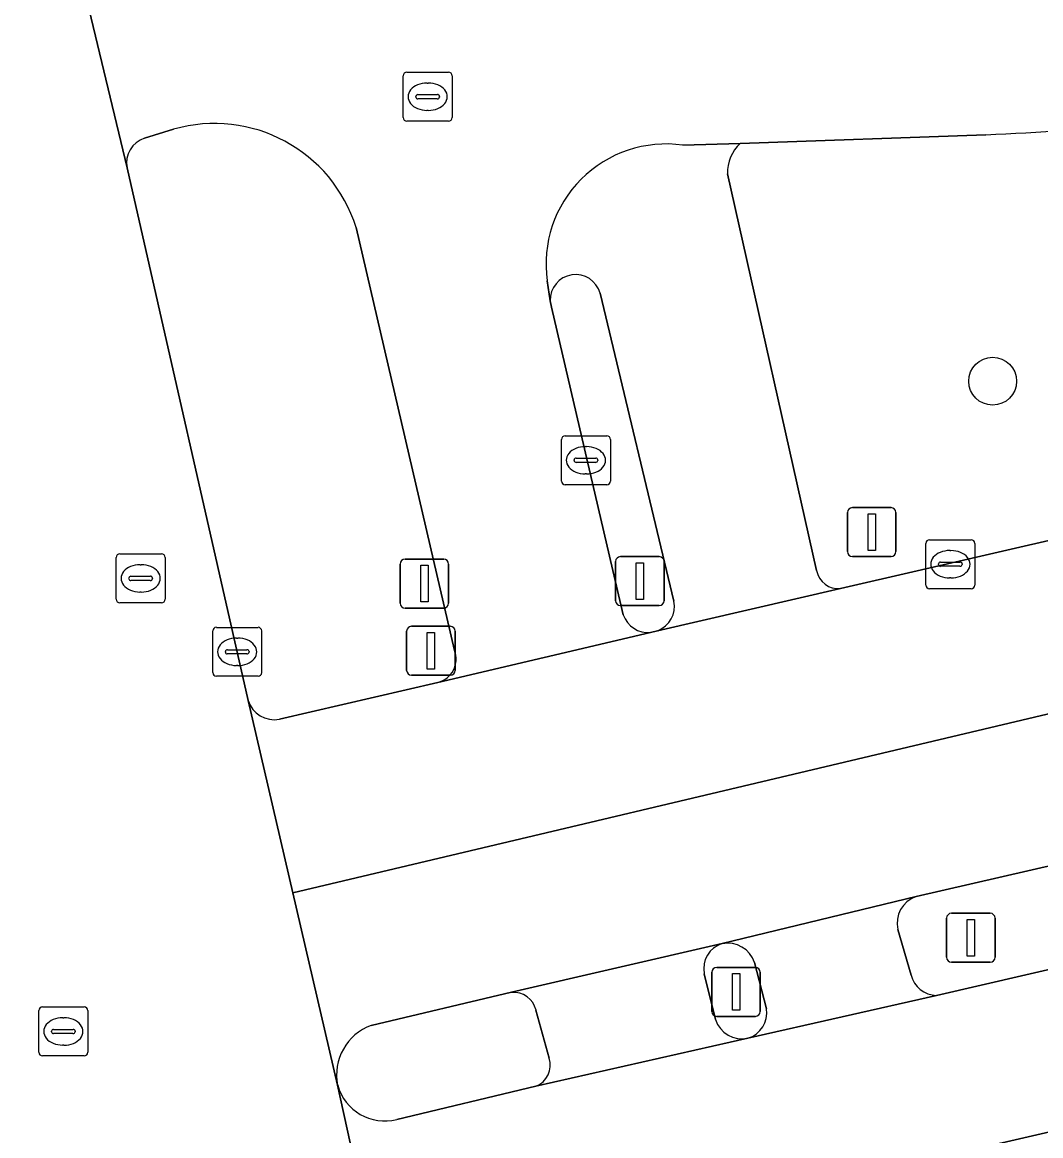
# Model space of a CAD drawing. Extents: x 156412 to 157779, y 382335 to 383768.
# Drawn here: x 156993.3 to 157014.11, y 382988.53 to 383011.3 of the extents above; entities that cross this region are included whole.
import ezdxf

# ---------------------------------------------------------------- set-up
doc = ezdxf.new("R2010")
doc.units = 0
for name, color, linetype in [('IMGEO_Berm_groen', 7, 'Continuous'), ('IMGEO_Boom', 7, 'Continuous'), ('IMGEO_Drukknoppaal', 7, 'Continuous'), ('IMGEO_Fietspad_gesloten', 7, 'Continuous'), ('IMGEO_Kolk', 7, 'Continuous'), ('IMGEO_Lichtmast', 7, 'Continuous'), ('IMGEO_OVBaan_gesloten', 7, 'Continuous'), ('IMGEO_Rijbaan_regionaal_gesloten', 7, 'Continuous'), ('IMGEO_Rioolput', 7, 'Continuous'), ('IMGEO_Verkeersbordpaal', 7, 'Continuous'), ('IMGEO_Verkeerseiland_gesloten', 7, 'Continuous'), ('IMGEO_Verkeersregelinstallatiepaal', 7, 'Continuous'), ('IMGEO_Voetpad_open', 7, 'Continuous')]:
    doc.layers.add(name, color=color, linetype=linetype)

msp = doc.modelspace()

# ---------------------------------------------------------------- linework, layer by layer
at = {"layer": 'IMGEO_Berm_groen'}
for points in [[(157126.773, 383019.975), (157107.253, 383015.436), (157011.566, 382993.422)], [(157011.984, 382991.402), (157114.126, 383015.047)], [(157010.025, 382999.721), (157021.079, 383002.266), (157019.53, 383009.614)], [(157012.991, 383008.996), (157007.971, 383008.819)], [(157007.713, 383008.197), (157009.534, 383000.091)], [(157011.192, 382992.75), (157011.464, 382991.819)], [(157023.233, 382990.672), (157012.644, 382988.232)]]:
    msp.add_lwpolyline(points, dxfattribs=at)
for centre, radius, start, end in [((157009.95, 383076.08), 67.153, 272.59585, 278.20211), ((157008.553, 383008.213), 0.84, 133.8568, 181.0867), ((157009.977, 383000.167), 0.449, 189.802, 276.1972), ((157011.752, 382992.879), 0.574, 108.8696, 192.9344), ((157011.995, 382991.948), 0.546, 193.6718, 268.8744)]:
    msp.add_arc(centre, radius, start, end, dxfattribs=at)
at = {"layer": 'IMGEO_Boom'}
msp.add_circle((157013.132, 383003.958), 0.489, dxfattribs=at)
at = {"layer": 'IMGEO_Drukknoppaal'}
for p, q in [((157001.024, 382999.421), (157001.024, 383000.221)), ((157001.024, 383000.221), (157001.024, 382999.421)), ((157001.124, 383000.321), (157001.914, 383000.321)), ((157001.914, 383000.321), (157001.124, 383000.321)), ((157002.014, 383000.221), (157002.014, 382999.421)), ((157002.014, 382999.421), (157002.014, 383000.221)), ((157001.914, 382999.321), (157001.124, 382999.321)), ((157001.124, 382999.321), (157001.914, 382999.321))]:
    msp.add_line(p, q, dxfattribs=at)
msp.add_lwpolyline([(157001.444, 383000.196), (157001.594, 383000.196), (157001.594, 382999.446), (157001.444, 382999.446), (157001.444, 383000.196)], dxfattribs=at)
for centre, start, end in [((157001.124, 383000.221), 90, 180), ((157001.124, 383000.221), 90, 180), ((157001.914, 383000.221), 0, 90), ((157001.914, 383000.221), 360, 90), ((157001.124, 382999.421), 180, 270), ((157001.124, 382999.421), 180, 270), ((157001.914, 382999.421), 270, 0), ((157001.914, 382999.421), 270, 0)]:
    msp.add_arc(centre, 0.1, start, end, dxfattribs=at)
at = {"layer": 'IMGEO_Fietspad_gesloten'}
for points in [[(156994.361, 383012.834), (156995.443, 383008.317)], [(156995.799, 383008.928), (156996.393, 383009.109)], [(157006.801, 383008.784), (157007.971, 383008.819), (157012.991, 383008.996)], [(157000.124, 383007.098), (157002.132, 382998.456)], [(157005.584, 382999.185), (157004.114, 383005.471), (157004.092, 383005.601), (157004.028, 383006.011)], [(157001.796, 382997.802), (157006.14, 382998.823)], [(157007.607, 382992.461), (157003.301, 382991.466)], [(157007.467, 382990.91), (157007.238, 382991.846)], [(157003.8, 382991.102), (157004.07, 382990.12)], [(157003.794, 382989.545), (157008.132, 382990.527)]]:
    msp.add_lwpolyline(points, dxfattribs=at)
for centre, radius, start, end in [((157009.95, 383076.08), 67.153, 272.59585, 278.20211), ((156997.23, 383006.195), 3.032, 17.3264, 106.0245), ((156995.968, 383008.42), 0.535, 108.446, 191.0994), ((157006.461, 383006.351), 2.457, 82.0519, 187.9481), ((157006.092, 382999.357), 0.537, 198.747, 275.1183), ((157001.679, 382998.275), 0.488, 283.8791, 21.7362), ((157007.752, 382991.956), 0.525, 105.973, 192.0995), ((157003.338, 382990.992), 0.475, 13.3341, 94.4475), ((157008.012, 382991.088), 0.574, 198.0923, 282.0289), ((157003.626, 382989.979), 0.466, 291.1297, 17.5882)]:
    msp.add_arc(centre, radius, start, end, dxfattribs=at)
at = {"layer": 'IMGEO_Kolk'}
for p, q in [((157004.32, 383001.916), (157004.32, 383002.768)), ((157004.395, 383002.842), (157005.247, 383002.842)), ((157005.321, 383002.768), (157005.321, 383001.916)), ((157004.808, 383002.622), (157004.833, 383002.622)), ((157004.579, 383002.336), (157004.579, 383002.348)), ((157005.017, 383002.299), (157004.619, 383002.299)), ((157004.622, 383002.385), (157005.02, 383002.385)), ((157005.063, 383002.348), (157005.063, 383002.336)), ((157004.831, 383002.062), (157004.806, 383002.062)), ((157005.247, 383001.842), (157004.395, 383001.842)), ((157011.842, 383000.717), (157012.694, 383000.717)), ((157011.767, 382999.791), (157011.767, 383000.643)), ((157012.255, 383000.497), (157012.28, 383000.497)), ((157012.768, 383000.643), (157012.768, 382999.791)), ((157012.026, 383000.211), (157012.026, 383000.223)), ((157012.069, 383000.26), (157012.467, 383000.26)), ((157012.51, 383000.223), (157012.51, 383000.211)), ((157012.464, 383000.174), (157012.066, 383000.174)), ((157012.278, 382999.937), (157012.253, 382999.937)), ((157012.694, 382999.717), (157011.842, 382999.717)), ((156997.193, 382998.001), (156997.193, 382998.853)), ((156997.268, 382998.927), (156998.12, 382998.927)), ((156998.194, 382998.853), (156998.194, 382998.001)), ((156997.681, 382998.707), (156997.706, 382998.707)), ((156997.452, 382998.421), (156997.452, 382998.433)), ((156997.495, 382998.47), (156997.893, 382998.47)), ((156997.936, 382998.433), (156997.936, 382998.421)), ((156997.89, 382998.384), (156997.492, 382998.384)), ((156997.704, 382998.147), (156997.679, 382998.147)), ((156998.12, 382997.927), (156997.268, 382997.927))]:
    msp.add_line(p, q, dxfattribs=at)
for points in [[(157004.32, 383001.916), (157004.32, 383002.768)], [(157004.395, 383002.842), (157005.247, 383002.842)], [(157005.321, 383002.768), (157005.321, 383001.916)], [(157005.247, 383001.842), (157004.395, 383001.842)], [(157011.842, 383000.717), (157012.694, 383000.717)], [(157011.767, 382999.791), (157011.767, 383000.643)], [(157012.768, 383000.643), (157012.768, 382999.791)], [(157012.694, 382999.717), (157011.842, 382999.717)], [(156997.193, 382998.001), (156997.193, 382998.853)], [(156997.268, 382998.927), (156998.12, 382998.927)], [(156998.194, 382998.853), (156998.194, 382998.001)], [(156998.12, 382997.927), (156997.268, 382997.927)]]:
    msp.add_lwpolyline(points, dxfattribs=at)
for centre, radius, start, end in [((157004.397, 383002.766), 0.0765, 91.552, 178.448), ((157004.397, 383002.766), 0.0765, 91.552, 178.448), ((157005.245, 383002.766), 0.0765, 1.552, 88.448), ((157005.245, 383002.766), 0.0765, 1.552, 88.448), ((157004.619, 383002.345), 0.0403, 85.8775, 175.7526), ((157004.616, 383002.335), 0.0366, 178.938, 274.7102), ((157005.02, 383002.342), 0.043, 264.8664, 352.4533), ((157005.024, 383002.347), 0.0386, 1.7309, 96.639), ((157004.397, 383001.918), 0.0765, 181.552, 268.448), ((157004.397, 383001.918), 0.0765, 181.552, 268.448), ((157005.245, 383001.918), 0.0765, 271.552, 358.448), ((157005.245, 383001.918), 0.0765, 271.552, 358.448), ((157011.844, 383000.641), 0.0765, 91.552, 178.448), ((157011.844, 383000.641), 0.0765, 91.552, 178.448), ((157012.692, 383000.641), 0.0765, 1.552, 88.448), ((157012.692, 383000.641), 0.0765, 1.552, 88.448), ((157012.066, 383000.22), 0.0403, 85.8775, 175.7526), ((157012.471, 383000.222), 0.0386, 1.7309, 96.639), ((157012.063, 383000.21), 0.0366, 178.938, 274.7102), ((157012.467, 383000.217), 0.043, 264.8664, 352.4533), ((157011.844, 382999.793), 0.0765, 181.552, 268.448), ((157011.844, 382999.793), 0.0765, 181.552, 268.448), ((157012.692, 382999.793), 0.0765, 271.552, 358.448), ((157012.692, 382999.793), 0.0765, 271.552, 358.448), ((156997.27, 382998.851), 0.0765, 91.552, 178.448), ((156997.27, 382998.851), 0.0765, 91.552, 178.448), ((156998.118, 382998.851), 0.0765, 1.552, 88.448), ((156998.118, 382998.851), 0.0765, 1.552, 88.448), ((156997.492, 382998.43), 0.0403, 85.8775, 175.7526), ((156997.489, 382998.42), 0.0366, 178.938, 274.7102), ((156997.893, 382998.427), 0.043, 264.8664, 352.4533), ((156997.897, 382998.432), 0.0386, 1.7309, 96.639), ((156997.27, 382998.003), 0.0765, 181.552, 268.448), ((156997.27, 382998.003), 0.0765, 181.552, 268.448), ((156998.118, 382998.003), 0.0765, 271.552, 358.448), ((156998.118, 382998.003), 0.0765, 271.552, 358.448)]:
    msp.add_arc(centre, radius, start, end, dxfattribs=at)
for centre, major_axis, ratio, start_param, end_param in [((157004.807, 383002.342), (-0.387, 0.002), 0.722429, 4.712389, 7.853982), ((157004.832, 383002.342), (-0.39, 0.002), 0.717154, 1.570796, 4.712389), ((157012.254, 383000.217), (-0.387, 0.002), 0.722429, 4.712389, 7.853982), ((157012.279, 383000.217), (-0.39, 0.002), 0.717154, 1.570796, 4.712389), ((156997.68, 382998.427), (-0.387, 0.002), 0.722429, 4.712389, 7.853982), ((156997.705, 382998.427), (-0.39, 0.002), 0.717154, 1.570796, 4.712389)]:
    msp.add_ellipse(centre, major_axis=major_axis, ratio=ratio, start_param=start_param, end_param=end_param, dxfattribs=at)
at = {"layer": 'IMGEO_Lichtmast'}
for p, q in [((157012.191, 382992.182), (157012.191, 382992.982)), ((157012.191, 382992.982), (157012.191, 382992.182)), ((157012.291, 382993.082), (157013.081, 382993.082)), ((157013.081, 382993.082), (157012.291, 382993.082)), ((157013.181, 382992.982), (157013.181, 382992.182)), ((157013.181, 382992.182), (157013.181, 382992.982)), ((157013.081, 382992.082), (157012.291, 382992.082)), ((157012.291, 382992.082), (157013.081, 382992.082))]:
    msp.add_line(p, q, dxfattribs=at)
msp.add_lwpolyline([(157012.611, 382992.957), (157012.761, 382992.957), (157012.761, 382992.207), (157012.611, 382992.207), (157012.611, 382992.957)], dxfattribs=at)
for centre, start, end in [((157012.291, 382992.982), 90, 180), ((157012.291, 382992.982), 90, 180), ((157013.081, 382992.982), 0, 90), ((157013.081, 382992.982), 360, 90), ((157012.291, 382992.182), 180, 270), ((157012.291, 382992.182), 180, 270), ((157013.081, 382992.182), 270, 0), ((157013.081, 382992.182), 270, 0)]:
    msp.add_arc(centre, 0.1, start, end, dxfattribs=at)
at = {"layer": 'IMGEO_OVBaan_gesloten'}
for points in [[(156997.919, 382997.431), (156995.443, 383008.317), (156994.361, 383012.834), (156994.33, 383012.964), (156993.879, 383014.938), (156993.232, 383017.808), (156986.301, 383016.299)], [(157004.036, 382970.887), (157003.027, 382975.297), (157000.796, 382984.981), (157000, 382988.391), (156999.747, 382989.567), (156998.833, 382993.499), (156997.919, 382997.431)]]:
    msp.add_lwpolyline(points, dxfattribs=at)
at = {"layer": 'IMGEO_Rijbaan_regionaal_gesloten'}
for points in [[(157141.179, 383026.512), (157140.296, 383029.792), (157138.951, 383029.477), (157135.435, 383028.656), (157123.21, 383025.803), (157120.078, 383025.139), (157086.233, 383017.27), (157021.079, 383002.266), (157010.025, 382999.721), (157006.286, 382998.858), (157006.14, 382998.823), (157001.796, 382997.802), (156998.557, 382997.047)], [(156997.919, 382997.431), (156998.833, 382993.499), (157040.159, 383003.288), (157114.05, 383020.299), (157141.179, 383026.512)], [(157138.154, 383023.651), (157141.527, 383025.221), (157141.179, 383026.512), (157114.05, 383020.299), (157040.159, 383003.288), (156998.833, 382993.499), (156999.747, 382989.567)], [(157087.113, 383005.388), (157136.075, 383016.764), (157143.094, 383018.395), (157142.331, 383021.576), (157114.126, 383015.047), (157011.984, 382991.402), (157008.132, 382990.527), (157003.794, 382989.545), (157000.955, 382988.868)], [(157000.433, 382990.789), (157003.301, 382991.466), (157007.607, 382992.461), (157011.566, 382993.422), (157107.253, 383015.436)], [(157001.216, 382985.597), (157004.487, 382986.37), (157008.881, 382987.386), (157012.644, 382988.232), (157023.233, 382990.672), (157087.113, 383005.388)], [(156999.747, 382989.567), (157000, 382988.391), (157000.796, 382984.981)]]:
    msp.add_lwpolyline(points, dxfattribs=at)
for centre, radius, start, end in [((156998.454, 382997.599), 0.561, 197.3886, 280.5255), ((157000.803, 382989.778), 1.077, 110.0847, 191.2977), ((157000.708, 382989.834), 0.997, 195.5168, 284.3722)]:
    msp.add_arc(centre, radius, start, end, dxfattribs=at)
at = {"layer": 'IMGEO_Rioolput'}
for p, q in [((157001.161, 383010.274), (157002.013, 383010.274)), ((157001.086, 383009.348), (157001.086, 383010.2)), ((157001.574, 383010.054), (157001.599, 383010.054)), ((157002.087, 383010.2), (157002.087, 383009.348)), ((157001.345, 383009.768), (157001.345, 383009.78)), ((157001.388, 383009.817), (157001.786, 383009.817)), ((157001.829, 383009.78), (157001.829, 383009.768)), ((157001.783, 383009.731), (157001.385, 383009.731)), ((157001.597, 383009.494), (157001.572, 383009.494)), ((157002.013, 383009.274), (157001.161, 383009.274)), ((156995.221, 382999.502), (156995.221, 383000.354)), ((156995.296, 383000.428), (156996.148, 383000.428)), ((156996.222, 383000.354), (156996.222, 382999.502)), ((156995.709, 383000.208), (156995.734, 383000.208)), ((156995.48, 382999.922), (156995.48, 382999.934)), ((156995.918, 382999.885), (156995.52, 382999.885)), ((156995.523, 382999.971), (156995.921, 382999.971)), ((156995.964, 382999.934), (156995.964, 382999.922)), ((156995.732, 382999.648), (156995.707, 382999.648)), ((156996.148, 382999.428), (156995.296, 382999.428)), ((156993.716, 382991.166), (156994.568, 382991.166)), ((156993.641, 382990.24), (156993.641, 382991.092)), ((156994.129, 382990.946), (156994.154, 382990.946)), ((156994.642, 382991.092), (156994.642, 382990.24)), ((156993.9, 382990.66), (156993.9, 382990.672)), ((156993.943, 382990.709), (156994.341, 382990.709)), ((156994.384, 382990.672), (156994.384, 382990.66)), ((156994.338, 382990.623), (156993.94, 382990.623)), ((156994.152, 382990.386), (156994.127, 382990.386)), ((156994.568, 382990.166), (156993.716, 382990.166))]:
    msp.add_line(p, q, dxfattribs=at)
for points in [[(157001.161, 383010.274), (157002.013, 383010.274)], [(157001.086, 383009.348), (157001.086, 383010.2)], [(157002.087, 383010.2), (157002.087, 383009.348)], [(157002.013, 383009.274), (157001.161, 383009.274)], [(156995.221, 382999.502), (156995.221, 383000.354)], [(156995.296, 383000.428), (156996.148, 383000.428)], [(156996.222, 383000.354), (156996.222, 382999.502)], [(156996.148, 382999.428), (156995.296, 382999.428)], [(156993.716, 382991.166), (156994.568, 382991.166)], [(156993.641, 382990.24), (156993.641, 382991.092)], [(156994.642, 382991.092), (156994.642, 382990.24)], [(156994.568, 382990.166), (156993.716, 382990.166)]]:
    msp.add_lwpolyline(points, dxfattribs=at)
for centre, radius, start, end in [((157001.163, 383010.198), 0.0765, 91.552, 178.448), ((157001.163, 383010.198), 0.0765, 91.552, 178.448), ((157002.011, 383010.198), 0.0765, 1.552, 88.448), ((157002.011, 383010.198), 0.0765, 1.552, 88.448), ((157001.385, 383009.777), 0.0403, 85.8775, 175.7526), ((157001.79, 383009.779), 0.0386, 1.7309, 96.639), ((157001.382, 383009.767), 0.0366, 178.938, 274.7102), ((157001.786, 383009.774), 0.043, 264.8664, 352.4533), ((157001.163, 383009.35), 0.0765, 181.552, 268.448), ((157001.163, 383009.35), 0.0765, 181.552, 268.448), ((157002.011, 383009.35), 0.0765, 271.552, 358.448), ((157002.011, 383009.35), 0.0765, 271.552, 358.448), ((156995.298, 383000.352), 0.0765, 91.552, 178.448), ((156995.298, 383000.352), 0.0765, 91.552, 178.448), ((156996.146, 383000.352), 0.0765, 1.552, 88.448), ((156996.146, 383000.352), 0.0765, 1.552, 88.448), ((156995.52, 382999.931), 0.0403, 85.8775, 175.7526), ((156995.517, 382999.921), 0.0366, 178.938, 274.7102), ((156995.921, 382999.928), 0.043, 264.8664, 352.4533), ((156995.925, 382999.933), 0.0386, 1.7309, 96.639), ((156995.298, 382999.504), 0.0765, 181.552, 268.448), ((156995.298, 382999.504), 0.0765, 181.552, 268.448), ((156996.146, 382999.504), 0.0765, 271.552, 358.448), ((156996.146, 382999.504), 0.0765, 271.552, 358.448), ((156993.718, 382991.09), 0.0765, 91.552, 178.448), ((156993.718, 382991.09), 0.0765, 91.552, 178.448), ((156994.566, 382991.09), 0.0765, 1.552, 88.448), ((156994.566, 382991.09), 0.0765, 1.552, 88.448), ((156993.94, 382990.669), 0.0403, 85.8775, 175.7526), ((156993.937, 382990.659), 0.0366, 178.938, 274.7102), ((156994.341, 382990.666), 0.043, 264.8664, 352.4533), ((156994.345, 382990.671), 0.0386, 1.7309, 96.639), ((156993.718, 382990.242), 0.0765, 181.552, 268.448), ((156993.718, 382990.242), 0.0765, 181.552, 268.448), ((156994.566, 382990.242), 0.0765, 271.552, 358.448), ((156994.566, 382990.242), 0.0765, 271.552, 358.448)]:
    msp.add_arc(centre, radius, start, end, dxfattribs=at)
for centre, major_axis, ratio, start_param, end_param in [((157001.573, 383009.774), (-0.387, 0.002), 0.722429, 4.712389, 7.853982), ((157001.598, 383009.774), (-0.39, 0.002), 0.717154, 1.570796, 4.712389), ((156995.708, 382999.928), (-0.387, 0.002), 0.722429, 4.712389, 7.853982), ((156995.733, 382999.928), (-0.39, 0.002), 0.717154, 1.570796, 4.712389), ((156994.128, 382990.666), (-0.387, 0.002), 0.722429, 4.712389, 7.853982), ((156994.153, 382990.666), (-0.39, 0.002), 0.717154, 1.570796, 4.712389)]:
    msp.add_ellipse(centre, major_axis=major_axis, ratio=ratio, start_param=start_param, end_param=end_param, dxfattribs=at)
at = {"layer": 'IMGEO_Verkeersbordpaal'}
for p, q in [((157010.266, 383001.374), (157011.056, 383001.374)), ((157011.056, 383001.374), (157010.266, 383001.374)), ((157010.166, 383000.474), (157010.166, 383001.274)), ((157010.166, 383001.274), (157010.166, 383000.474)), ((157011.156, 383001.274), (157011.156, 383000.474)), ((157011.156, 383000.474), (157011.156, 383001.274)), ((157011.056, 383000.374), (157010.266, 383000.374)), ((157010.266, 383000.374), (157011.056, 383000.374))]:
    msp.add_line(p, q, dxfattribs=at)
msp.add_lwpolyline([(157010.586, 383001.249), (157010.736, 383001.249), (157010.736, 383000.499), (157010.586, 383000.499), (157010.586, 383001.249)], dxfattribs=at)
for centre, start, end in [((157010.266, 383001.274), 90, 180), ((157010.266, 383001.274), 90, 180), ((157011.056, 383001.274), 0, 90), ((157011.056, 383001.274), 360, 90), ((157010.266, 383000.474), 180, 270), ((157010.266, 383000.474), 180, 270), ((157011.056, 383000.474), 270, 0), ((157011.056, 383000.474), 270, 0)]:
    msp.add_arc(centre, 0.1, start, end, dxfattribs=at)
at = {"layer": 'IMGEO_Verkeerseiland_gesloten'}
for points in [[(156996.393, 383009.109), (156995.799, 383008.928)], [(156995.443, 383008.317), (156997.919, 382997.431)], [(157002.132, 382998.456), (157000.124, 383007.098)], [(157006.618, 382999.461), (157005.109, 383005.759)], [(157004.092, 383005.601), (157004.114, 383005.471), (157005.584, 382999.185)], [(157006.14, 382998.823), (157006.286, 382998.858)], [(156998.557, 382997.047), (157001.796, 382997.802)], [(157008.51, 382991.13), (157008.265, 382992.075)], [(157007.238, 382991.846), (157007.467, 382990.91)], [(157003.301, 382991.466), (157000.433, 382990.789)], [(157004.07, 382990.12), (157003.8, 382991.102)], [(157000.955, 382988.868), (157003.794, 382989.545)]]:
    msp.add_lwpolyline(points, dxfattribs=at)
for centre, radius, start, end in [((156997.23, 383006.195), 3.032, 17.3264, 106.0245), ((156995.968, 383008.42), 0.535, 108.446, 191.0994), ((157004.61, 383005.62), 0.518, 15.5584, 182.1032), ((157006.094, 382999.357), 0.535, 291.0845, 11.2429), ((157006.092, 382999.357), 0.537, 198.747, 275.1183), ((157001.679, 382998.275), 0.488, 283.8791, 21.7362), ((156998.454, 382997.599), 0.561, 197.3886, 280.5255), ((157007.752, 382991.956), 0.525, 105.973, 192.0995), ((157007.717, 382991.894), 0.577, 18.2658, 100.9402), ((157003.338, 382990.992), 0.475, 13.3341, 94.4475), ((157007.967, 382991.05), 0.549, 287.5069, 8.3287), ((157008.012, 382991.088), 0.574, 198.0923, 282.0289), ((157000.803, 382989.778), 1.077, 110.0847, 191.2977), ((157003.626, 382989.979), 0.466, 291.1297, 17.5882), ((157000.708, 382989.834), 0.997, 195.5168, 284.3722)]:
    msp.add_arc(centre, radius, start, end, dxfattribs=at)
at = {"layer": 'IMGEO_Verkeersregelinstallatiepaal'}
for p, q in [((157005.427, 382999.472), (157005.427, 383000.272)), ((157005.427, 383000.272), (157005.427, 382999.472)), ((157005.527, 383000.372), (157006.317, 383000.372)), ((157006.317, 383000.372), (157005.527, 383000.372)), ((157006.417, 383000.272), (157006.417, 382999.472)), ((157006.417, 382999.472), (157006.417, 383000.272)), ((157006.317, 382999.372), (157005.527, 382999.372)), ((157005.527, 382999.372), (157006.317, 382999.372)), ((157001.257, 382998.948), (157002.047, 382998.948)), ((157002.047, 382998.948), (157001.257, 382998.948)), ((157001.157, 382998.048), (157001.157, 382998.848)), ((157001.157, 382998.848), (157001.157, 382998.048)), ((157002.147, 382998.848), (157002.147, 382998.048)), ((157002.147, 382998.048), (157002.147, 382998.848)), ((157002.047, 382997.948), (157001.257, 382997.948)), ((157001.257, 382997.948), (157002.047, 382997.948)), ((157007.393, 382991.075), (157007.393, 382991.875)), ((157007.393, 382991.875), (157007.393, 382991.075)), ((157007.493, 382991.975), (157008.283, 382991.975)), ((157008.283, 382991.975), (157007.493, 382991.975)), ((157008.383, 382991.875), (157008.383, 382991.075)), ((157008.383, 382991.075), (157008.383, 382991.875)), ((157008.283, 382990.975), (157007.493, 382990.975)), ((157007.493, 382990.975), (157008.283, 382990.975))]:
    msp.add_line(p, q, dxfattribs=at)
for points in [[(157005.847, 383000.247), (157005.997, 383000.247), (157005.997, 382999.497), (157005.847, 382999.497), (157005.847, 383000.247)], [(157001.577, 382998.823), (157001.727, 382998.823), (157001.727, 382998.073), (157001.577, 382998.073), (157001.577, 382998.823)], [(157007.813, 382991.85), (157007.963, 382991.85), (157007.963, 382991.1), (157007.813, 382991.1), (157007.813, 382991.85)]]:
    msp.add_lwpolyline(points, dxfattribs=at)
for centre, start, end in [((157005.527, 383000.272), 90, 180), ((157005.527, 383000.272), 90, 180), ((157006.317, 383000.272), 0, 90), ((157006.317, 383000.272), 360, 90), ((157005.527, 382999.472), 180, 270), ((157005.527, 382999.472), 180, 270), ((157006.317, 382999.472), 270, 0), ((157006.317, 382999.472), 270, 0), ((157001.257, 382998.848), 90, 180), ((157001.257, 382998.848), 90, 180), ((157002.047, 382998.848), 0, 90), ((157002.047, 382998.848), 360, 90), ((157001.257, 382998.048), 180, 270), ((157001.257, 382998.048), 180, 270), ((157002.047, 382998.048), 270, 0), ((157002.047, 382998.048), 270, 0), ((157007.493, 382991.875), 90, 180), ((157007.493, 382991.875), 90, 180), ((157008.283, 382991.875), 0, 90), ((157008.283, 382991.875), 360, 90), ((157007.493, 382991.075), 180, 270), ((157007.493, 382991.075), 180, 270), ((157008.283, 382991.075), 270, 0), ((157008.283, 382991.075), 270, 0)]:
    msp.add_arc(centre, 0.1, start, end, dxfattribs=at)
at = {"layer": 'IMGEO_Voetpad_open'}
for points in [[(157007.971, 383008.819), (157006.801, 383008.784)], [(157009.534, 383000.091), (157007.713, 383008.197)], [(157004.028, 383006.011), (157004.092, 383005.601)], [(157005.109, 383005.759), (157006.618, 382999.461)], [(157006.286, 382998.858), (157010.025, 382999.721)], [(157011.566, 382993.422), (157007.607, 382992.461)], [(157011.464, 382991.819), (157011.192, 382992.75)], [(157008.265, 382992.075), (157008.51, 382991.13)], [(157008.132, 382990.527), (157011.984, 382991.402)]]:
    msp.add_lwpolyline(points, dxfattribs=at)
for centre, radius, start, end in [((157006.461, 383006.351), 2.457, 82.0519, 187.9481), ((157008.553, 383008.213), 0.84, 133.8568, 181.0867), ((157004.61, 383005.62), 0.518, 15.5584, 182.1032), ((157009.977, 383000.167), 0.449, 189.802, 276.1972), ((157006.094, 382999.357), 0.535, 291.0845, 11.2429), ((157011.752, 382992.879), 0.574, 108.8696, 192.9344), ((157007.717, 382991.894), 0.577, 18.2658, 100.9402), ((157011.995, 382991.948), 0.546, 193.6718, 268.8744), ((157007.967, 382991.05), 0.549, 287.5069, 8.3287)]:
    msp.add_arc(centre, radius, start, end, dxfattribs=at)

doc.saveas('drawing.dxf')
